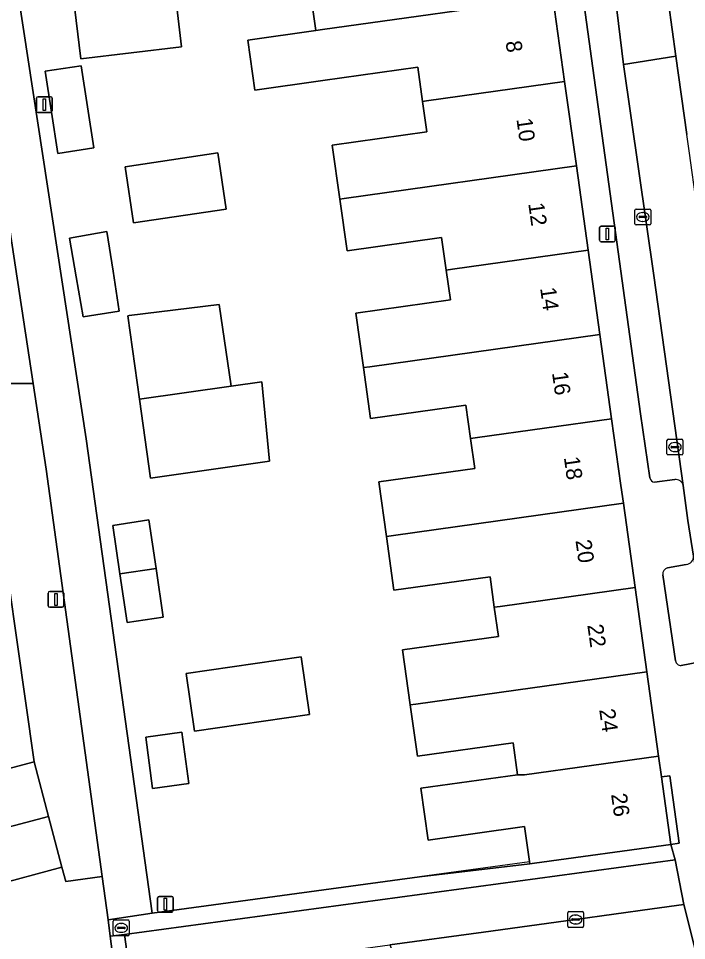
# Model space of a CAD drawing. Extents: x 159716 to 160783, y 383290 to 384031.
# Drawn here: x 160191.1 to 160233.3, y 383643.1 to 383701.3 of the extents above; entities that cross this region are included whole.
import ezdxf

# ---------------------------------------------------------------- set-up
doc = ezdxf.new("R2010")
doc.units = 0
for name, color, linetype in [('IMGEO_Erf', 7, 'Continuous'), ('IMGEO_Groenvoorziening', 7, 'Continuous'), ('IMGEO_Kolk', 7, 'Continuous'), ('IMGEO_Lichtmast', 7, 'Continuous'), ('IMGEO_Muur', 7, 'Continuous'), ('IMGEO_Pand', 7, 'Continuous'), ('IMGEO_Pand_nummerreeks', 7, 'Continuous'), ('IMGEO_Parkeervlak_open', 7, 'Continuous'), ('IMGEO_Rijbaan_lokaal_open', 7, 'Continuous'), ('IMGEO_Rioolput', 7, 'Continuous'), ('IMGEO_Voetpad_open', 7, 'Continuous')]:
    doc.layers.add(name, color=color, linetype=linetype)

msp = doc.modelspace()

# ---------------------------------------------------------------- linework, layer by layer
at = {"layer": 'IMGEO_Erf'}
for points in [[(160169.128, 383701.437), (160169.142, 383698.596), (160166.117, 383698.581), (160162.575, 383698.564), (160162.586, 383696.233), (160162.312, 383696.232), (160162.326, 383693.536), (160168.98, 383693.568), (160168.993, 383690.812), (160169.009, 383687.606), (160166.944, 383687.595), (160162.627, 383687.572), (160162.635, 383685.887), (160162.638, 383685.344), (160162.662, 383680.848), (160168.162, 383680.876), (160168.164, 383680.504), (160168.175, 383678.173), (160181.292, 383678.217), (160181.274, 383682.21), (160188.622, 383682.243), (160188.64, 383678.25), (160192.049, 383678.265), (160186.233, 383716.436)], [(160189.268, 383714.705), (160195.404, 383674.755), (160199.575, 383644.793), (160216.459, 383647.081), (160223.42, 383647.912), (160223.09, 383650.264), (160216.998, 383649.411), (160216.54, 383652.677), (160222.64, 383653.532), (160222.356, 383655.561), (160216.324, 383654.717), (160215.871, 383657.95), (160215.383, 383661.434), (160221.432, 383662.281), (160221.174, 383664.124), (160220.905, 383666.042), (160214.839, 383665.192), (160214.362, 383668.601), (160213.88, 383672.041), (160219.941, 383672.89), (160219.677, 383674.777), (160219.381, 383676.893), (160213.365, 383676.05), (160212.915, 383679.261), (160212.432, 383682.715), (160218.401, 383683.551), (160218.138, 383685.426), (160217.85, 383687.48), (160211.876, 383686.643), (160211.418, 383689.916), (160210.942, 383693.318), (160216.912, 383694.154), (160216.642, 383696.079), (160216.339, 383698.247), (160210.344, 383697.407), (160206.053, 383696.806), (160205.61, 383699.966), (160209.901, 383700.567), (160209.403, 383704.123)], [(160184.578, 383652.353), (160192.113, 383654.345), (160189.416, 383673.192)], [(160202.466, 383600.856), (160196.924, 383643.324), (160196.781, 383644.368), (160196.406, 383647.105), (160194.113, 383646.791), (160193.872, 383647.691), (160185.12, 383645.345)]]:
    msp.add_lwpolyline(points, dxfattribs=at)
for points in [[(160201.428, 383699.526), (160195.055, 383698.769), (160194.475, 383703.653), (160200.848, 383704.41)], [(160195.488, 383695.747), (160195.884, 383693.149), (160193.61, 383692.803), (160193.215, 383695.401), (160192.819, 383697.999), (160195.093, 383698.345)], [(160198.391, 383688.415), (160197.865, 383691.961), (160203.717, 383692.829), (160204.244, 383689.283)], [(160197.095, 383685.349), (160197.482, 383682.834), (160195.214, 383682.482), (160194.777, 383684.992), (160194.351, 383687.439), (160196.708, 383687.864)], [(160206.988, 383673.343), (160199.471, 383672.286), (160198.77, 383677.28), (160198.03, 383682.542), (160198.12, 383682.554), (160203.795, 383683.242), (160204.554, 383678.09), (160206.502, 383678.363)], [(160199.811, 383666.568), (160200.266, 383663.502), (160197.991, 383663.164), (160197.536, 383666.23), (160197.081, 383669.296), (160199.356, 383669.634)], [(160208.98, 383660.984), (160209.506, 383657.35), (160202.238, 383656.298), (160201.712, 383659.932)], [(160201.437, 383656.219), (160201.874, 383652.978), (160199.598, 383652.671), (160199.161, 383655.912)]]:
    msp.add_lwpolyline(points, close=True, dxfattribs=at)
at = {"layer": 'IMGEO_Groenvoorziening'}
msp.add_lwpolyline([(160232.267, 383653.463), (160231.735, 383653.397), (160232.328, 383649.127), (160232.854, 383649.204)], close=True, dxfattribs=at)
for points in [[(160233.141, 383645.332), (160231.136, 383645.055), (160226.31, 383644.387), (160220.488, 383643.593), (160214.586, 383642.789), (160215.406, 383640.709), (160223.558, 383638.841)], [(160231.241, 383635.426), (160231.888, 383631.887), (160233.937, 383629.192), (160237.374, 383628.936), (160236.476, 383632.08), (160233.141, 383645.332)]]:
    msp.add_lwpolyline(points, dxfattribs=at)
at = {"layer": 'IMGEO_Kolk'}
for p, q in [((160230.055, 383688.359), (160230.055, 383689.211)), ((160230.13, 383689.285), (160230.982, 383689.285)), ((160230.543, 383689.065), (160230.568, 383689.065)), ((160231.056, 383689.211), (160231.056, 383688.359)), ((160230.314, 383688.779), (160230.314, 383688.791)), ((160230.752, 383688.742), (160230.354, 383688.742)), ((160230.357, 383688.828), (160230.755, 383688.828)), ((160230.566, 383688.505), (160230.541, 383688.505)), ((160230.798, 383688.791), (160230.798, 383688.779)), ((160230.982, 383688.285), (160230.13, 383688.285)), ((160232.081, 383673.816), (160232.081, 383674.668)), ((160232.156, 383674.742), (160233.008, 383674.742)), ((160232.569, 383674.522), (160232.594, 383674.522)), ((160233.082, 383674.668), (160233.082, 383673.816)), ((160232.34, 383674.236), (160232.34, 383674.248)), ((160232.778, 383674.199), (160232.38, 383674.199)), ((160232.383, 383674.285), (160232.781, 383674.285)), ((160232.592, 383673.962), (160232.567, 383673.962)), ((160232.824, 383674.248), (160232.824, 383674.236)), ((160233.008, 383673.742), (160232.156, 383673.742)), ((160225.809, 383643.961), (160225.809, 383644.813)), ((160225.884, 383644.887), (160226.736, 383644.887)), ((160226.81, 383644.813), (160226.81, 383643.961)), ((160226.068, 383644.381), (160226.068, 383644.393)), ((160226.506, 383644.344), (160226.108, 383644.344)), ((160226.111, 383644.43), (160226.509, 383644.43)), ((160226.297, 383644.667), (160226.322, 383644.667)), ((160226.552, 383644.393), (160226.552, 383644.381)), ((160226.736, 383643.887), (160225.884, 383643.887)), ((160226.32, 383644.107), (160226.295, 383644.107))]:
    msp.add_line(p, q, dxfattribs=at)
for points in [[(160230.055, 383688.359), (160230.055, 383689.211)], [(160230.13, 383689.285), (160230.982, 383689.285)], [(160231.056, 383689.211), (160231.056, 383688.359)], [(160230.982, 383688.285), (160230.13, 383688.285)], [(160232.081, 383673.816), (160232.081, 383674.668)], [(160232.156, 383674.742), (160233.008, 383674.742)], [(160233.082, 383674.668), (160233.082, 383673.816)], [(160233.008, 383673.742), (160232.156, 383673.742)], [(160225.809, 383643.961), (160225.809, 383644.813)], [(160225.884, 383644.887), (160226.736, 383644.887)], [(160226.81, 383644.813), (160226.81, 383643.961)], [(160226.736, 383643.887), (160225.884, 383643.887)]]:
    msp.add_lwpolyline(points, dxfattribs=at)
for centre, radius, start, end in [((160230.132, 383689.209), 0.0765, 91.55205, 178.44795), ((160230.132, 383689.209), 0.0765, 91.55205, 178.44795), ((160230.98, 383689.209), 0.0765, 1.55205, 88.44795), ((160230.98, 383689.209), 0.0765, 1.55205, 88.44795), ((160230.354, 383688.788), 0.0403, 85.87752, 175.75265), ((160230.351, 383688.778), 0.0366, 178.93798, 274.71019), ((160230.755, 383688.785), 0.043, 264.86636, 352.45326), ((160230.759, 383688.79), 0.0386, 1.73085, 96.63898), ((160230.132, 383688.361), 0.0765, 181.55205, 268.44795), ((160230.132, 383688.361), 0.0765, 181.55205, 268.44795), ((160230.98, 383688.361), 0.0765, 271.55205, 358.44795), ((160230.98, 383688.361), 0.0765, 271.55205, 358.44795), ((160232.158, 383674.666), 0.0765, 91.55205, 178.44795), ((160232.158, 383674.666), 0.0765, 91.55205, 178.44795), ((160233.006, 383674.666), 0.0765, 1.55205, 88.44795), ((160233.006, 383674.666), 0.0765, 1.55205, 88.44795), ((160232.38, 383674.245), 0.0403, 85.87752, 175.75265), ((160232.377, 383674.235), 0.0366, 178.93798, 274.71019), ((160232.781, 383674.242), 0.043, 264.86636, 352.45326), ((160232.785, 383674.247), 0.0386, 1.73085, 96.63898), ((160232.158, 383673.818), 0.0765, 181.55205, 268.44795), ((160232.158, 383673.818), 0.0765, 181.55205, 268.44795), ((160233.006, 383673.818), 0.0765, 271.55205, 358.44795), ((160233.006, 383673.818), 0.0765, 271.55205, 358.44795), ((160225.886, 383644.811), 0.0765, 91.55205, 178.44795), ((160225.886, 383644.811), 0.0765, 91.55205, 178.44795), ((160226.734, 383644.811), 0.0765, 1.55205, 88.44795), ((160226.734, 383644.811), 0.0765, 1.55205, 88.44795), ((160226.108, 383644.39), 0.0403, 85.87752, 175.75265), ((160226.105, 383644.38), 0.0366, 178.93798, 274.71019), ((160226.509, 383644.387), 0.043, 264.86636, 352.45326), ((160226.513, 383644.392), 0.0386, 1.73085, 96.63898), ((160225.886, 383643.963), 0.0765, 181.55205, 268.44795), ((160225.886, 383643.963), 0.0765, 181.55205, 268.44795), ((160226.734, 383643.963), 0.0765, 271.55205, 358.44795), ((160226.734, 383643.963), 0.0765, 271.55205, 358.44795)]:
    msp.add_arc(centre, radius, start, end, dxfattribs=at)
for centre, major_axis, ratio, start_param, end_param in [((160230.542, 383688.785), (-0.387, 0.002), 0.722429, 4.712389, 7.853982), ((160230.567, 383688.785), (-0.39, 0.002), 0.717154, 1.570796, 4.712389), ((160232.568, 383674.242), (-0.387, 0.002), 0.722429, 4.712389, 7.853982), ((160232.593, 383674.242), (-0.39, 0.002), 0.717154, 1.570796, 4.712389), ((160226.296, 383644.387), (-0.387, 0.002), 0.722429, 4.712389, 7.853982), ((160226.321, 383644.387), (-0.39, 0.002), 0.717154, 1.570796, 4.712389)]:
    msp.add_ellipse(centre, major_axis=major_axis, ratio=ratio, start_param=start_param, end_param=end_param, dxfattribs=at)
at = {"layer": 'IMGEO_Lichtmast'}
for p, q in [((160192.262, 383695.483), (160192.262, 383696.283)), ((160192.262, 383696.283), (160192.262, 383695.483)), ((160192.362, 383696.383), (160193.152, 383696.383)), ((160193.152, 383696.383), (160192.362, 383696.383)), ((160193.252, 383696.283), (160193.252, 383695.483)), ((160193.252, 383695.483), (160193.252, 383696.283)), ((160193.152, 383695.383), (160192.362, 383695.383)), ((160192.362, 383695.383), (160193.152, 383695.383)), ((160227.822, 383687.311), (160227.822, 383688.111)), ((160227.822, 383688.111), (160227.822, 383687.311)), ((160227.922, 383688.211), (160228.712, 383688.211)), ((160228.712, 383688.211), (160227.922, 383688.211)), ((160228.812, 383688.111), (160228.812, 383687.311)), ((160228.812, 383687.311), (160228.812, 383688.111)), ((160228.712, 383687.211), (160227.922, 383687.211)), ((160227.922, 383687.211), (160228.712, 383687.211)), ((160192.995, 383664.216), (160192.995, 383665.016)), ((160192.995, 383665.016), (160192.995, 383664.216)), ((160193.095, 383665.116), (160193.885, 383665.116)), ((160193.885, 383665.116), (160193.095, 383665.116)), ((160193.985, 383665.016), (160193.985, 383664.216)), ((160193.985, 383664.216), (160193.985, 383665.016)), ((160193.885, 383664.116), (160193.095, 383664.116)), ((160193.095, 383664.116), (160193.885, 383664.116)), ((160199.913, 383644.951), (160199.913, 383645.751)), ((160199.913, 383645.751), (160199.913, 383644.951)), ((160200.013, 383645.851), (160200.803, 383645.851)), ((160200.803, 383645.851), (160200.013, 383645.851)), ((160200.903, 383645.751), (160200.903, 383644.951)), ((160200.903, 383644.951), (160200.903, 383645.751)), ((160200.803, 383644.851), (160200.013, 383644.851)), ((160200.013, 383644.851), (160200.803, 383644.851))]:
    msp.add_line(p, q, dxfattribs=at)
for points in [[(160192.682, 383696.258), (160192.832, 383696.258), (160192.832, 383695.508), (160192.682, 383695.508), (160192.682, 383696.258)], [(160228.242, 383688.086), (160228.392, 383688.086), (160228.392, 383687.336), (160228.242, 383687.336), (160228.242, 383688.086)], [(160193.415, 383664.991), (160193.565, 383664.991), (160193.565, 383664.241), (160193.415, 383664.241), (160193.415, 383664.991)], [(160200.333, 383645.726), (160200.483, 383645.726), (160200.483, 383644.976), (160200.333, 383644.976), (160200.333, 383645.726)]]:
    msp.add_lwpolyline(points, dxfattribs=at)
for centre, start, end in [((160192.362, 383696.283), 90, 180), ((160192.362, 383696.283), 90, 180), ((160193.152, 383696.283), 0, 90), ((160193.152, 383696.283), 360, 90), ((160192.362, 383695.483), 180, 270), ((160192.362, 383695.483), 180, 270), ((160193.152, 383695.483), 270, 0), ((160193.152, 383695.483), 270, 0), ((160227.922, 383688.111), 90, 180), ((160227.922, 383688.111), 90, 180), ((160228.712, 383688.111), 0, 90), ((160228.712, 383688.111), 360, 90), ((160227.922, 383687.311), 180, 270), ((160227.922, 383687.311), 180, 270), ((160228.712, 383687.311), 270, 0), ((160228.712, 383687.311), 270, 0), ((160193.095, 383665.016), 90, 180), ((160193.095, 383665.016), 90, 180), ((160193.885, 383665.016), 0, 90), ((160193.885, 383665.016), 360, 90), ((160193.095, 383664.216), 180, 270), ((160193.095, 383664.216), 180, 270), ((160193.885, 383664.216), 270, 0), ((160193.885, 383664.216), 270, 0), ((160200.013, 383645.751), 90, 180), ((160200.013, 383645.751), 90, 180), ((160200.803, 383645.751), 0, 90), ((160200.803, 383645.751), 360, 90), ((160200.013, 383644.951), 180, 270), ((160200.013, 383644.951), 180, 270), ((160200.803, 383644.951), 270, 0), ((160200.803, 383644.951), 270, 0)]:
    msp.add_arc(centre, 0.1, start, end, dxfattribs=at)
at = {"layer": 'IMGEO_Muur'}
msp.add_lwpolyline([(160223.405, 383648.021), (160216.459, 383647.081)], dxfattribs=at)
at = {"layer": 'IMGEO_Pand'}
for points in [[(160224.124, 383707.991), (160215.421, 383706.771), (160215.156, 383706.734), (160215.404, 383704.963), (160209.403, 383704.123), (160209.901, 383700.567), (160210.329, 383700.627), (160224.873, 383702.664), (160224.7, 383703.909)], [(160201.428, 383699.526), (160200.848, 383704.41), (160194.475, 383703.653), (160195.055, 383698.769)], [(160224.873, 383702.664), (160210.329, 383700.627), (160209.901, 383700.567), (160205.61, 383699.966), (160206.053, 383696.806), (160210.344, 383697.407), (160216.339, 383698.247), (160216.642, 383696.079), (160216.889, 383696.114), (160225.615, 383697.337)], [(160195.488, 383695.747), (160195.093, 383698.345), (160192.819, 383697.999), (160193.215, 383695.401), (160193.61, 383692.803), (160195.884, 383693.149)], [(160225.615, 383697.337), (160216.889, 383696.114), (160216.642, 383696.079), (160216.912, 383694.154), (160210.942, 383693.318), (160211.418, 383689.916), (160211.694, 383689.955), (160226.356, 383692.009)], [(160198.391, 383688.415), (160204.244, 383689.283), (160203.717, 383692.829), (160197.865, 383691.961)], [(160226.356, 383692.009), (160211.694, 383689.955), (160211.418, 383689.916), (160211.876, 383686.643), (160217.85, 383687.48), (160218.138, 383685.426), (160218.536, 383685.482), (160227.098, 383686.681)], [(160196.708, 383687.864), (160194.351, 383687.439), (160194.777, 383684.992), (160195.214, 383682.482), (160197.482, 383682.834), (160197.095, 383685.349)], [(160227.098, 383686.681), (160218.536, 383685.482), (160218.138, 383685.426), (160218.401, 383683.551), (160212.432, 383682.715), (160212.915, 383679.261), (160213.306, 383679.316), (160227.839, 383681.353)], [(160204.554, 383678.09), (160203.795, 383683.242), (160198.12, 383682.554), (160198.03, 383682.542), (160198.77, 383677.28)], [(160227.839, 383681.353), (160213.306, 383679.316), (160212.915, 383679.261), (160213.365, 383676.05), (160219.381, 383676.893), (160219.677, 383674.777), (160220.117, 383674.839), (160228.581, 383676.025)], [(160204.554, 383678.09), (160198.77, 383677.28), (160199.471, 383672.286), (160206.988, 383673.343), (160206.502, 383678.363)], [(160228.581, 383676.025), (160220.117, 383674.839), (160219.677, 383674.777), (160219.941, 383672.89), (160213.88, 383672.041), (160214.362, 383668.601), (160214.814, 383668.664), (160229.334, 383670.699), (160229.165, 383671.823)], [(160229.334, 383670.699), (160214.814, 383668.664), (160214.362, 383668.601), (160214.839, 383665.192), (160220.905, 383666.042), (160221.174, 383664.124), (160221.55, 383664.177), (160230.074, 383665.371)], [(160199.356, 383669.634), (160197.081, 383669.296), (160197.536, 383666.23), (160199.811, 383666.568)], [(160199.811, 383666.568), (160197.536, 383666.23), (160197.991, 383663.164), (160200.266, 383663.502)], [(160230.074, 383665.371), (160221.55, 383664.177), (160221.174, 383664.124), (160221.432, 383662.281), (160215.383, 383661.434), (160215.871, 383657.95), (160216.21, 383657.997), (160230.813, 383660.043)], [(160208.98, 383660.984), (160201.712, 383659.932), (160202.238, 383656.298), (160209.506, 383657.35)], [(160230.813, 383660.043), (160216.21, 383657.997), (160215.871, 383657.95), (160216.324, 383654.717), (160222.356, 383655.561), (160222.64, 383653.532), (160223.088, 383653.529), (160231.552, 383654.715)], [(160201.437, 383656.219), (160199.161, 383655.912), (160199.598, 383652.671), (160201.874, 383652.978)], [(160231.735, 383653.397), (160231.552, 383654.715), (160223.088, 383653.529), (160222.64, 383653.532), (160216.54, 383652.677), (160216.998, 383649.411), (160223.09, 383650.264), (160223.42, 383647.912), (160223.708, 383647.952), (160232.328, 383649.127)], [(160193.023, 383650.903), (160192.113, 383654.345), (160184.578, 383652.353), (160184.719, 383651.818), (160181.311, 383650.917), (160181.518, 383650.134), (160182.079, 383648.01), (160184.092, 383648.542)], [(160184.092, 383648.542), (160185.12, 383645.345), (160193.872, 383647.691), (160193.023, 383650.903)]]:
    msp.add_lwpolyline(points, close=True, dxfattribs=at)
at = {"layer": 'IMGEO_Parkeervlak_open'}
for points in [[(160221.858, 383738.755), (160224.075, 383722.353), (160230.414, 383676.339), (160230.994, 383672.299)], [(160231.558, 383706.805), (160232.18, 383702.315), (160232.647, 383698.943), (160233.331, 383694.006)], [(160233.109, 383671.815), (160231.245, 383685.086), (160229.344, 383698.419), (160228.912, 383701.88)], [(160231.294, 383672.018), (160232.567, 383672.185)], [(160233.302, 383666.828), (160232.106, 383666.607)], [(160231.814, 383666.174), (160232.627, 383660.733)], [(160232.968, 383660.44), (160234.18, 383660.672)]]:
    msp.add_lwpolyline(points, dxfattribs=at)
for centre, radius, start, end in [((160231.325, 383672.352), 0.335, 189.0822, 264.66386), ((160232.628, 383671.692), 0.497, 14.34535, 97.01532), ((160233.284, 383667.295), 0.467, 272.17629, 6.91045), ((160232.222, 383666.214), 0.41, 106.40161, 185.6097), ((160232.941, 383660.754), 0.315, 183.80396, 274.85523)]:
    msp.add_arc(centre, radius, start, end, dxfattribs=at)
at = {"layer": 'IMGEO_Rijbaan_lokaal_open'}
for points in [[(160230.994, 383672.299), (160230.414, 383676.339), (160224.075, 383722.353)], [(160224.873, 383702.664), (160225.615, 383697.337), (160226.356, 383692.009), (160227.098, 383686.681), (160227.839, 383681.353), (160228.581, 383676.025), (160229.165, 383671.823), (160229.334, 383670.699), (160230.074, 383665.371), (160230.813, 383660.043), (160231.552, 383654.715), (160231.735, 383653.397), (160232.267, 383653.463), (160232.854, 383649.204), (160232.328, 383649.127), (160232.608, 383648.15), (160233.141, 383645.332), (160236.476, 383632.08)], [(160242.451, 383635.672), (160240.374, 383645.912), (160238.978, 383653.707), (160238.758, 383655.412), (160238.712, 383655.779), (160238.593, 383656.778), (160236.512, 383671.205), (160236.456, 383671.85), (160235.456, 383678.797), (160235.28, 383680.007), (160233.505, 383692.822), (160233.331, 383694.006), (160232.647, 383698.943), (160229.344, 383698.419), (160231.245, 383685.086), (160233.109, 383671.815), (160233.4, 383669.608), (160233.748, 383667.351), (160234.686, 383660.399), (160234.735, 383660.228), (160235.615, 383654.177), (160236.237, 383649.976), (160237.194, 383644.989), (160237.651, 383642.638)], [(160232.567, 383672.185), (160231.294, 383672.018)], [(160233.748, 383667.351), (160233.4, 383669.608), (160233.109, 383671.815)], [(160232.106, 383666.607), (160233.302, 383666.828)], [(160232.627, 383660.733), (160231.814, 383666.174)], [(160234.18, 383660.672), (160232.968, 383660.44)]]:
    msp.add_lwpolyline(points, dxfattribs=at)
for points in [[(160232.18, 383702.315), (160228.912, 383701.88), (160229.344, 383698.419), (160232.647, 383698.943)], [(160232.608, 383648.15), (160232.328, 383649.127), (160223.708, 383647.952), (160223.42, 383647.912), (160216.459, 383647.081), (160199.575, 383644.793), (160196.781, 383644.368), (160196.924, 383643.324), (160197.824, 383643.446)]]:
    msp.add_lwpolyline(points, close=True, dxfattribs=at)
for centre, radius, start, end in [((160231.325, 383672.352), 0.335, 189.0822, 264.66386), ((160232.628, 383671.692), 0.497, 14.34535, 97.01532), ((160233.284, 383667.295), 0.467, 272.17629, 6.91045), ((160232.222, 383666.214), 0.41, 106.40161, 185.6097), ((160232.941, 383660.754), 0.315, 183.80396, 274.85523)]:
    msp.add_arc(centre, radius, start, end, dxfattribs=at)
at = {"layer": 'IMGEO_Rioolput'}
for p, q in [((160197.111, 383643.43), (160197.111, 383644.282)), ((160197.186, 383644.356), (160198.038, 383644.356)), ((160198.112, 383644.282), (160198.112, 383643.43)), ((160197.37, 383643.85), (160197.37, 383643.862)), ((160197.808, 383643.813), (160197.41, 383643.813)), ((160197.413, 383643.899), (160197.811, 383643.899)), ((160197.599, 383644.136), (160197.624, 383644.136)), ((160197.854, 383643.862), (160197.854, 383643.85)), ((160198.038, 383643.356), (160197.186, 383643.356)), ((160197.622, 383643.576), (160197.597, 383643.576))]:
    msp.add_line(p, q, dxfattribs=at)
for points in [[(160197.111, 383643.43), (160197.111, 383644.282)], [(160197.186, 383644.356), (160198.038, 383644.356)], [(160198.112, 383644.282), (160198.112, 383643.43)], [(160198.038, 383643.356), (160197.186, 383643.356)]]:
    msp.add_lwpolyline(points, dxfattribs=at)
for centre, radius, start, end in [((160197.188, 383644.28), 0.0765, 91.55205, 178.44795), ((160197.188, 383644.28), 0.0765, 91.55205, 178.44795), ((160198.036, 383644.28), 0.0765, 1.55205, 88.44795), ((160198.036, 383644.28), 0.0765, 1.55205, 88.44795), ((160197.41, 383643.859), 0.0403, 85.87752, 175.75265), ((160197.407, 383643.849), 0.0366, 178.93798, 274.71019), ((160197.811, 383643.856), 0.043, 264.86636, 352.45326), ((160197.815, 383643.861), 0.0386, 1.73085, 96.63898), ((160197.188, 383643.432), 0.0765, 181.55205, 268.44795), ((160197.188, 383643.432), 0.0765, 181.55205, 268.44795), ((160198.036, 383643.432), 0.0765, 271.55205, 358.44795), ((160198.036, 383643.432), 0.0765, 271.55205, 358.44795)]:
    msp.add_arc(centre, radius, start, end, dxfattribs=at)
for centre, major_axis, ratio, start_param, end_param in [((160197.598, 383643.856), (-0.387, 0.002), 0.722429, 4.712389, 7.853982), ((160197.623, 383643.856), (-0.39, 0.002), 0.717154, 1.570796, 4.712389)]:
    msp.add_ellipse(centre, major_axis=major_axis, ratio=ratio, start_param=start_param, end_param=end_param, dxfattribs=at)
at = {"layer": 'IMGEO_Voetpad_open'}
for points in [[(160186.233, 383716.436), (160192.049, 383678.265), (160192.874, 383672.849), (160196.406, 383647.105), (160196.781, 383644.368), (160199.575, 383644.793), (160195.404, 383674.755), (160189.268, 383714.705)], [(160232.608, 383648.15), (160197.824, 383643.446), (160202.462, 383609.71), (160203.422, 383602.811), (160208.308, 383603.978), (160210.185, 383604.422)], [(160204.829, 383641.459), (160208.8, 383642), (160209.044, 383642.033), (160214.586, 383642.789), (160220.488, 383643.593), (160226.31, 383644.387), (160231.136, 383645.055), (160233.141, 383645.332), (160232.608, 383648.15)], [(160202.462, 383609.71), (160197.824, 383643.446), (160196.924, 383643.324), (160202.466, 383600.856)]]:
    msp.add_lwpolyline(points, dxfattribs=at)
msp.add_lwpolyline([(160188.87, 383673.117), (160189.416, 383673.192), (160192.113, 383654.345), (160193.023, 383650.903), (160193.872, 383647.691), (160194.113, 383646.791), (160196.406, 383647.105), (160192.874, 383672.849), (160192.049, 383678.265), (160188.64, 383678.25), (160181.292, 383678.217), (160168.175, 383678.173), (160161.891, 383678.142), (160156.791, 383678.146), (160156.851, 383676.205), (160158.09, 383676.599), (160175.472, 383676.766), (160176.207, 383671.385)], close=True, dxfattribs=at)

# ---------------------------------------------------------------- texts
at = {"layer": 'IMGEO_Pand_nummerreeks'}
for s, p in [('8', (160221.886, 383699.86)), ('10', (160222.571, 383694.97)), ('12', (160223.318, 383689.631)), ('14', (160224.067, 383684.282)), ('16', (160224.816, 383678.937)), ('18', (160225.565, 383673.589)), ('20', (160226.301, 383668.334)), ('22', (160227.048, 383662.995)), ('24', (160227.798, 383657.647)), ('26', (160228.547, 383652.301))]:
    msp.add_text(s, height=1, rotation=277.96963, dxfattribs=at).set_placement(p)

doc.saveas('drawing.dxf')
